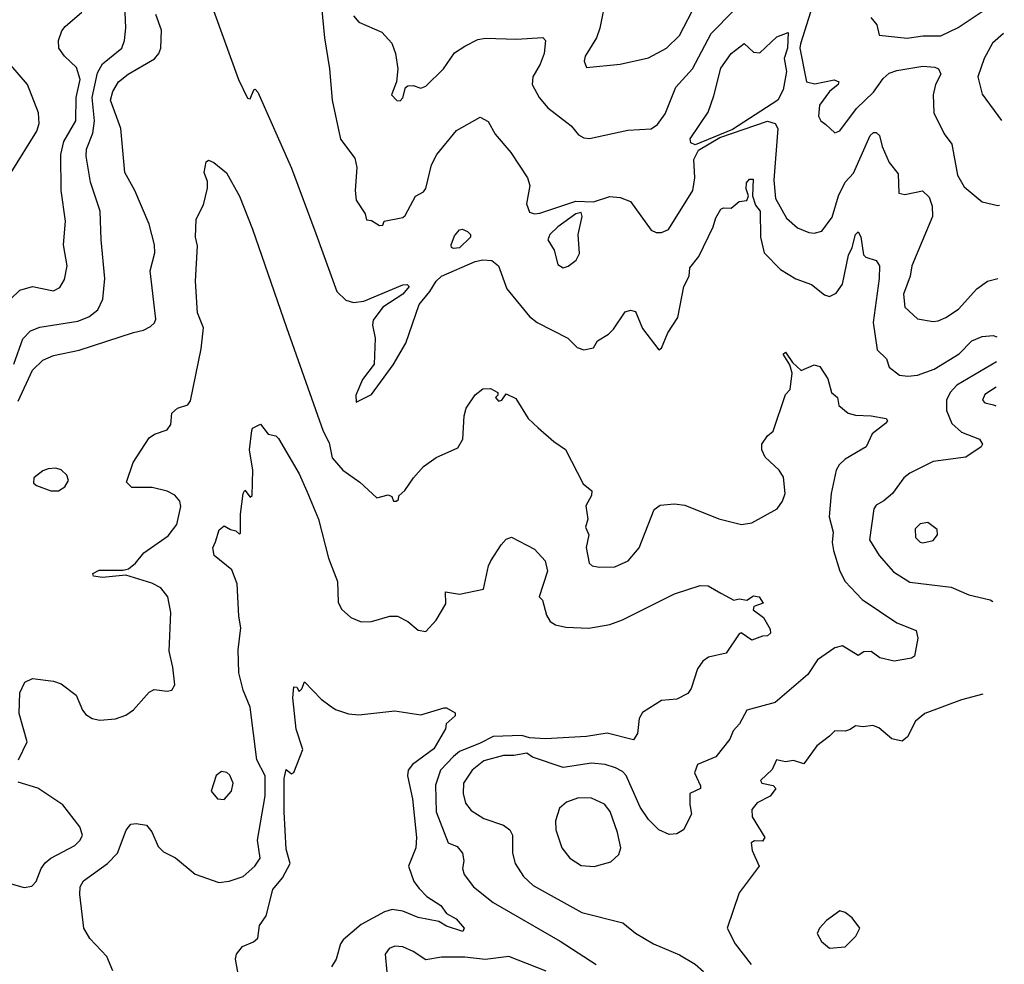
# Model space of a CAD drawing. Extents: x 1173029 to 1307123, y 522559 to 678521.
# Tile 622 of 623: x 1249895 to 1253700, y 659635 to 663285. Entities that reach past the tile are written whole.
import ezdxf

# ---------------------------------------------------------------- set-up
doc = ezdxf.new("R2010")
doc.units = 0

msp = doc.modelspace()

# ---------------------------------------------------------------- linework, layer by layer
at = {"layer": '0CON10XD'}
for points in [[(1250530.9, 663635), (1250741.1, 663055), (1250775, 662982.5), (1250785, 662980), (1250800, 663015), (1250805, 663016.7), (1250815.5, 663005.5), (1250945, 662712), (1251039.3, 662459.3), (1251120.9, 662235), (1251155, 662201.5), (1251185, 662192.6), (1251225, 662197.4), (1251375, 662261.5), (1251392.7, 662262.7), (1251400, 662255), (1251375.6, 662225), (1251298.2, 662175), (1251260.4, 662125), (1251257.8, 662105), (1251268.6, 662055), (1251264.3, 661955), (1251220, 661895), (1251194.4, 661835), (1251195, 661807.5), (1251255, 661837.5), (1251338.8, 661951.2), (1251387.5, 662035), (1251438.6, 662185), (1251480.6, 662235), (1251504.4, 662275), (1251525.5, 662295), (1251655, 662351), (1251685, 662357), (1251720, 662355), (1251745, 662334.2), (1251777.1, 662245), (1251865, 662138.5), (1251895.3, 662115.3), (1252013.8, 662055), (1252049.3, 662019.3), (1252075, 662010), (1252113, 662017), (1252127.5, 662045), (1252169.8, 662070.2), (1252190.2, 662089.8), (1252235, 662156.7), (1252255, 662163.3), (1252275, 662157.5), (1252301.7, 662091.7), (1252365, 662010), (1252375, 662016.7), (1252399.4, 662075), (1252437.9, 662135), (1252461.4, 662255), (1252482, 662295), (1252485, 662326.7), (1252520, 662370), (1252574.6, 662485.4), (1252585, 662520), (1252605, 662553.3), (1252615, 662558.8), (1252645, 662556.7), (1252675, 662582.5), (1252705, 662586.7), (1252711.2, 662605), (1252702.4, 662632.4), (1252703.8, 662655), (1252715, 662669.5), (1252728.9, 662668.9), (1252726.7, 662605), (1252738.7, 662568.7), (1252757, 662545), (1252757.7, 662445), (1252772.1, 662385), (1252835, 662320), (1252895, 662284.7), (1252955, 662261.8), (1253005, 662222.5), (1253025, 662215.6), (1253050.6, 662229.4), (1253075, 662264), (1253097.6, 662375), (1253112.7, 662405), (1253125, 662456), (1253135.5, 662465.5), (1253145, 662446.7), (1253156.5, 662376.5), (1253165, 662367.5), (1253205, 662355.6), (1253217.1, 662335), (1253215.9, 662285.9), (1253193.5, 662115), (1253209.3, 662009.3), (1253244.5, 661975), (1253255, 661942.9), (1253295, 661911.4), (1253327.5, 661907.5), (1253365, 661911.8), (1253429.5, 661935), (1253525.8, 661994.2), (1253575, 662044.7), (1253615, 662061.1), (1253656.7, 662065), (1253671.7, 662059.5)], [(1249871.7, 661955), (1249907.6, 662052.4), (1249936.3, 662083.7), (1249973.1, 662096.9), (1250119.3, 662120.7), (1250162.3, 662137.7), (1250197.5, 662165), (1250216.5, 662205), (1250223.8, 662285), (1250209.5, 662435), (1250206, 662546), (1250168.3, 662658.3), (1250152.1, 662757.9), (1250152.9, 662785), (1250177.1, 662847.1), (1250183.5, 662895), (1250175.1, 662985), (1250195, 663080), (1250214.8, 663115.2), (1250290, 663175), (1250300.6, 663205), (1250305.7, 663254.3), (1250294.7, 663495)], [(1251046.6, 663483.4), (1251072.4, 663215), (1251091.8, 663095), (1251103.1, 662975), (1251135, 662823.3), (1251190.7, 662750.7), (1251197.9, 662715), (1251190.8, 662625), (1251195, 662587.5), (1251230, 662535), (1251235, 662512.5), (1251255, 662510), (1251285, 662490), (1251298.3, 662491.7), (1251303, 662507), (1251375, 662520.8), (1251385, 662529.2), (1251425, 662604.2), (1251455, 662620), (1251465, 662633.8), (1251486.9, 662725), (1251506.7, 662765), (1251583.3, 662856.7), (1251675, 662908.8), (1251705, 662892), (1251732.6, 662842.6), (1251792.4, 662772.4), (1251857.1, 662675), (1251866.8, 662645), (1251853.6, 662573.6), (1251865, 662542.2), (1251885, 662535.4), (1251905, 662538.2), (1252044.1, 662584.1), (1252112, 662582), (1252175, 662601.9), (1252215, 662598.6), (1252255, 662582.9), (1252335, 662472), (1252355, 662463.1), (1252375, 662462.9), (1252402.5, 662475), (1252496.3, 662625), (1252504.7, 662675), (1252500.4, 662745), (1252518.4, 662781.6), (1252600.3, 662829.7), (1252785, 662893), (1252814, 662884), (1252825.2, 662865), (1252808.8, 662665), (1252815.5, 662595), (1252858.9, 662518.9), (1252900.6, 662480.6), (1252945, 662463.1), (1252965, 662460.6), (1252995, 662468.6), (1253035, 662522.5), (1253059.4, 662605), (1253085, 662658), (1253117.9, 662692.1)], [(1251185, 663300), (1251205, 663276), (1251295, 663237.1), (1251333.1, 663195), (1251347.9, 663155), (1251355.7, 663095), (1251351.2, 663045), (1251332, 662995), (1251353, 662973), (1251365, 662972.5), (1251375, 662983.3), (1251386.4, 663023.6), (1251395, 663030), (1251415, 663031.2), (1251445, 663020.8), (1251465, 663028.6), (1251533.1, 663095), (1251575, 663157.1), (1251615, 663183.3), (1251665, 663208.5), (1251695, 663214.5), (1251815, 663210), (1251917.3, 663217.3), (1251927.5, 663205), (1251921.2, 663155), (1251906.9, 663113.1), (1251877.5, 663065), (1251875.6, 663035), (1251902.9, 662985), (1251935.8, 662945), (1252026, 662875), (1252055, 662841.2), (1252075, 662829.2), (1252097, 662827), (1252245, 662858.6), (1252335, 662863.8), (1252359.7, 662880.3), (1252388.9, 662921.1), (1252431.1, 663025), (1252494.7, 663095.3), (1252567.7, 663232.3), (1252740.5, 663409.5)], [(1252161.1, 663375), (1252137.1, 663252.9), (1252124.5, 663215.5), (1252080, 663145), (1252076, 663125), (1252085, 663101.2), (1252215, 663114.2), (1252325, 663138.5), (1252395, 663175.4), (1252445.3, 663225), (1252509.9, 663350.1)], [(1253184.3, 663294.3), (1253208, 663265), (1253216.1, 663226.1), (1253325, 663214.7), (1253385, 663222.9), (1253455, 663223.3), (1253522.1, 663255), (1253700.1, 663375.1)], [(1249784.7, 662135.3), (1249895, 662240), (1249945, 662254.6), (1250025, 662237.8), (1250049.8, 662250.2), (1250068.2, 662281.8), (1250078, 662335), (1250064.1, 662415), (1250072.4, 662507.6), (1250054.7, 662625), (1250053.3, 662765), (1250065.7, 662815), (1250112.1, 662895), (1250113.7, 662985), (1250128.5, 663055), (1250115, 663100.9), (1250068.5, 663145), (1250046.7, 663175), (1250045.5, 663204.5), (1250057.8, 663242.2), (1250071.3, 663258.7), (1250135, 663314.3)], [(1252951, 663315), (1252912.7, 663192.7), (1252910.3, 663175), (1252935.6, 663045), (1252967.8, 663037.8), (1253042.8, 663052.8), (1253060, 663045), (1253058.5, 663035), (1253025, 663007.9), (1252985.6, 662955), (1252982.6, 662912.6), (1252991.4, 662895), (1253010.5, 662880.5), (1253045, 662848.6), (1253065, 662855.6), (1253128.3, 662941.7), (1253195, 663005.4), (1253231.3, 663058.7), (1253255, 663079.5), (1253285, 663089.8), (1253385, 663105.6), (1253432.1, 663102.1), (1253446.2, 663095), (1253454.2, 663075), (1253434.4, 663035), (1253425.5, 662995), (1253427.8, 662925), (1253467.5, 662845), (1253496.7, 662805), (1253519.4, 662685), (1253545, 662639.2), (1253615, 662582), (1253675, 662567.5), (1253681.6, 662568.3)], [(1249888.8, 661811.2), (1249945, 661931.1), (1249985, 661969.6), (1250025, 661988.5), (1250125, 662008.7), (1250335, 662077.1), (1250373.8, 662086.2), (1250400.2, 662099.8), (1250416.4, 662113.6), (1250421.5, 662128.5), (1250399.6, 662315), (1250417.5, 662385), (1250416.2, 662415), (1250395.4, 662495), (1250340, 662625), (1250300.8, 662695), (1250285.4, 662865), (1250246.4, 662975), (1250255, 663008.6), (1250277.1, 663045), (1250313.8, 663075), (1250415.9, 663134.1), (1250432.9, 663155), (1250439.8, 663175), (1250443.5, 663245), (1250420.7, 663305)], [(1252505, 662802.2), (1252489.2, 662809.2), (1252485.6, 662825.6), (1252555, 662928.1), (1252578.1, 662991.9), (1252605, 663098), (1252644.4, 663155), (1252695, 663193.8), (1252730.3, 663160.3), (1252755, 663158), (1252820.4, 663219.6), (1252865, 663236), (1252862.7, 663175), (1252848.9, 663135), (1252858, 663085), (1252845.8, 663015), (1252825.2, 662975), (1252649.3, 662860.7), (1252505, 662802.2)], [(1253696.8, 663232.5), (1253654.1, 663195), (1253622.4, 663135), (1253598, 663065), (1253615, 662997.5), (1253689.1, 662895.6)], [(1249862.5, 662695), (1249960.8, 662855), (1249970.8, 662885), (1249967.1, 662925), (1249924.6, 663034.6), (1249860.2, 663110.2)], [(1253117.9, 662692.1), (1253181.7, 662838.3), (1253195, 662850), (1253205, 662850), (1253217.6, 662837.6), (1253228.5, 662795), (1253255, 662733.8), (1253289.8, 662689.8), (1253292, 662615), (1253315, 662609.4), (1253384.5, 662624.5), (1253409.3, 662599.3), (1253421.1, 662565), (1253422.3, 662525), (1253342.1, 662335), (1253336.7, 662295), (1253310, 662225), (1253316, 662175), (1253365, 662129.2), (1253425, 662119.2), (1253445, 662121.4), (1253473.8, 662135), (1253523.4, 662166.6), (1253593.9, 662246.1), (1253635, 662274.6), (1253675.3, 662285.8)], [(1249890.4, 660425), (1249924.4, 660495), (1249893.1, 660605), (1249895.7, 660684.3), (1249914.4, 660725.6), (1249945, 660739.2), (1250025, 660730), (1250055, 660719.4), (1250113.6, 660675), (1250137.3, 660617.3), (1250150.4, 660600.4), (1250175.4, 660585.4), (1250205, 660578.5), (1250265, 660584.5), (1250305, 660597.9), (1250335, 660618.8), (1250385.6, 660675), (1250395, 660687.1), (1250415, 660697.1), (1250465, 660690.8), (1250482.5, 660695), (1250494, 660715), (1250487, 660783), (1250472.5, 660845), (1250478.9, 660995), (1250467.7, 661055), (1250440.3, 661090.3), (1250405, 661108.8), (1250305, 661138.8), (1250215, 661130), (1250180, 661135), (1250177.5, 661145), (1250201.7, 661158.3), (1250295, 661158.8), (1250315, 661163.8), (1250342, 661185), (1250374.2, 661225), (1250468.3, 661291.7), (1250502.5, 661335), (1250518, 661405), (1250513.8, 661425), (1250495, 661448.5), (1250465, 661463.5), (1250407.2, 661477.2), (1250327.7, 661477.7), (1250308.3, 661498.3), (1250332.9, 661575), (1250395, 661670), (1250415.7, 661684.3), (1250465, 661701.2), (1250479.3, 661720.7), (1250482.5, 661765), (1250505, 661783.8), (1250545, 661796.7), (1250555, 661812.5), (1250596.1, 662013.9), (1250604.7, 662095), (1250582.6, 662152.6), (1250574.2, 662275), (1250582.3, 662412.3), (1250574, 662445), (1250577.5, 662515), (1250605, 662570), (1250621.1, 662635), (1250620.5, 662660.5), (1250607.8, 662695), (1250615, 662736.2), (1250625, 662743.3), (1250645, 662733.3), (1250693.9, 662693.9), (1250745, 662603.3), (1250795, 662476), (1250926.3, 662096.3), (1251068.2, 661695), (1251090.6, 661650.6), (1251102.8, 661592.8), (1251144.2, 661545), (1251208.8, 661498.8), (1251275, 661437.5), (1251319.3, 661449.3), (1251332.5, 661442.5), (1251340, 661425), (1251350, 661425), (1251358.3, 661431.7), (1251360, 661445), (1251383.9, 661466.1), (1251416.2, 661515), (1251455, 661558.8), (1251505, 661593.8), (1251588.6, 661631.4), (1251607.5, 661665), (1251612.5, 661755), (1251620, 661785), (1251655, 661836), (1251685, 661859.2), (1251715, 661860), (1251742.5, 661845), (1251742.5, 661835), (1251733.3, 661825), (1251745, 661811.4), (1251758.8, 661815), (1251775, 661840), (1251812, 661822), (1251860, 661745), (1251898.7, 661708.7), (1251958.8, 661655), (1252003.8, 661625), (1252071.9, 661491.9), (1252106.2, 661465), (1252105, 661447.5), (1252082.7, 661407.3), (1252090.6, 661355), (1252082, 661325), (1252093.8, 661295), (1252083.9, 661246.1), (1252096.2, 661185), (1252107.5, 661175), (1252135, 661169.4), (1252195, 661171.4), (1252246, 661195), (1252289.2, 661245), (1252346.8, 661393.2), (1252370.7, 661409.3), (1252425, 661414.3), (1252465, 661409.4), (1252597, 661357), (1252685, 661334.5), (1252725, 661341.1), (1252822, 661395), (1252843.5, 661425), (1252852.9, 661455), (1252847.3, 661517.3), (1252830.6, 661545), (1252776, 661595), (1252762.9, 661622.9), (1252763.3, 661645), (1252785, 661677.5), (1252806.7, 661695), (1252855, 661837.5), (1252873, 661857), (1252880, 661920), (1252871.4, 661951.4), (1252845, 661992.5), (1252855, 662001.2), (1252881.4, 661961.4), (1252915, 661930), (1252965, 661951.2), (1252987.5, 661945), (1253018, 661898), (1253032.5, 661845), (1253055.8, 661825), (1253061.2, 661795), (1253096.7, 661765), (1253125, 661756.7), (1253185, 661755.4), (1253244.1, 661744.1), (1253248.8, 661735), (1253241.2, 661725), (1253190, 661685), (1253166.2, 661635), (1253085, 661587.2), (1253061.4, 661565), (1253050, 661545), (1253030.4, 661455), (1253022.7, 661365), (1253039.2, 661305), (1253035.3, 661265), (1253039.7, 661235), (1253064.3, 661154.3), (1253085.5, 661115), (1253150.6, 661045), (1253284.2, 660955), (1253360, 660925), (1253366, 660895), (1253353.6, 660826.4), (1253341.2, 660818.8), (1253275, 660807.1), (1253219.6, 660819.6), (1253185, 660843.5), (1253157.5, 660842.5), (1253135, 660828.8), (1253075, 660865.8), (1253045, 660858), (1252978.3, 660811.7), (1252940.8, 660755), (1252815, 660647.1), (1252705, 660617.5), (1252677.1, 660565), (1252652.7, 660537.3), (1252638.9, 660505), (1252585, 660437.5), (1252515, 660407.5), (1252502.7, 660375), (1252526.5, 660325), (1252525.7, 660315), (1252484.5, 660295.5), (1252485, 660252.5), (1252491.1, 660215), (1252460, 660155), (1252435, 660139.5), (1252405, 660137.1), (1252365, 660155.4), (1252324.5, 660194.5), (1252292.4, 660242.4), (1252239.2, 660365), (1252225, 660380.9), (1252198, 660395), (1252157, 660407), (1252105, 660412.6), (1251995, 660396.5), (1251876.1, 660436.1), (1251855, 660451.8), (1251805, 660441.9), (1251765, 660442.1), (1251688.2, 660421.8), (1251643.8, 660385), (1251610, 660335), (1251608.9, 660295), (1251617.4, 660257.4), (1251640.1, 660230.1), (1251688.3, 660198.3), (1251765, 660173.2), (1251789.5, 660155), (1251798.8, 660135), (1251798.9, 660065), (1251809.6, 660025), (1251842.5, 659975), (1251879.8, 659939.7), (1252068, 659835), (1252225.4, 659795.4), (1252275, 659755.7), (1252343.8, 659715), (1252445, 659671.8), (1252505, 659635.6), (1252537.9, 659607.9)], [(1251995, 662326.7), (1252015, 662332.5), (1252045, 662356.7), (1252057.9, 662382.1), (1252052.9, 662455), (1252068.6, 662525), (1252065, 662540), (1252044.5, 662535.5), (1251974.2, 662485), (1251944, 662455), (1251936.2, 662435), (1251960, 662395), (1251975, 662340), (1251995, 662326.7)], [(1251571.2, 662401.2), (1251563.8, 662405), (1251562, 662415), (1251575, 662450), (1251595, 662473.3), (1251605, 662476.7), (1251625, 662467.5), (1251637.5, 662455), (1251637.5, 662445), (1251595, 662404.4), (1251571.2, 662401.2)], [(1253670.2, 661962.9), (1253516.7, 661873.3), (1253490.2, 661845), (1253476.1, 661815), (1253476.2, 661775), (1253497.7, 661725), (1253535, 661691.1), (1253604.3, 661665), (1253616, 661645), (1253611.2, 661635), (1253551.2, 661595), (1253425, 661578.9), (1253335, 661533.1), (1253311.4, 661515), (1253268, 661455), (1253235, 661425.7), (1253205, 661410), (1253195.8, 661395), (1253179.6, 661275), (1253216.7, 661215), (1253271.7, 661151.7), (1253335, 661111.8), (1253495, 661092.5), (1253562.7, 661062.7), (1253645, 661043.2), (1253655.8, 661037.1)], [(1253668.7, 661865), (1253625, 661836.9), (1253616, 661815), (1253625, 661804.4), (1253657.9, 661797.9), (1253667.6, 661793)], [(1250255, 659610), (1250231.4, 659665), (1250166.4, 659735), (1250142.5, 659775), (1250127.1, 659905), (1250128.5, 659935), (1250141.9, 659958.1), (1250234.8, 660025.2), (1250272.5, 660065), (1250306.6, 660153.4), (1250325, 660176.7), (1250345, 660180), (1250385, 660173.3), (1250405, 660146.7), (1250430.5, 660090.5), (1250450.4, 660070.4), (1250496.9, 660046.9), (1250573.6, 659983.6), (1250665, 659951.5), (1250705, 659956.6), (1250758.1, 659975), (1250803.3, 660015), (1250824.4, 660045.6), (1250813.5, 660115), (1250843.4, 660286.6), (1250843.1, 660363.1), (1250811.1, 660425), (1250785, 660628.8), (1250758.4, 660695), (1250741.7, 660761.7), (1250739.3, 660850.7), (1250749.2, 660935), (1250741.2, 660981.2), (1250735.9, 661105.9), (1250715, 661159.4), (1250646.9, 661215), (1250641.4, 661245), (1250651.7, 661268.3), (1250665.8, 661314.2), (1250685, 661330), (1250710, 661315), (1250730.7, 661310.7), (1250745, 661297.5), (1250748, 661302), (1250748.6, 661375), (1250758.8, 661455), (1250765, 661467.5), (1250785, 661440), (1250793.3, 661446.7), (1250796.1, 661545), (1250783.5, 661623.5), (1250791.9, 661698.1), (1250795, 661706.7), (1250825, 661722.5), (1250855, 661683.3), (1250885, 661677.5), (1250895, 661667.5), (1250975, 661530), (1251005, 661463.8), (1251049.2, 661355), (1251087.8, 661205), (1251123.6, 661115), (1251125.8, 661035), (1251138.3, 661008.3), (1251175, 660975.7), (1251215, 660958.9), (1251255, 660959.4), (1251325, 660980), (1251355, 660980), (1251395, 660960), (1251435, 660926), (1251465, 660922), (1251503.8, 660965), (1251541.4, 661028.6), (1251540, 661075), (1251595, 661065.8), (1251687.5, 661085), (1251706.2, 661175), (1251716.2, 661195), (1251755, 661256.2), (1251775, 661278), (1251795, 661286.4), (1251885, 661240), (1251925.9, 661195), (1251934.6, 661155), (1251902.5, 661055), (1251915, 661042), (1251931.1, 660985), (1251945, 660959.4), (1251965, 660947.3), (1252005, 660938.5), (1252095, 660934.7), (1252175, 660948), (1252225, 660966.8), (1252425, 661067.1), (1252525, 661098.8), (1252555, 661098), (1252605, 661070), (1252655, 661042.5), (1252675, 661047.5), (1252705, 661042.5), (1252730.5, 661059.5), (1252753.3, 661055), (1252768.8, 661031.2), (1252731.7, 661018.3), (1252730, 661005), (1252770, 660975), (1252795, 660930), (1252796, 660915), (1252785, 660904.2), (1252765, 660904), (1252725, 660887.5), (1252683.3, 660916.7), (1252675, 660912.5), (1252625, 660838), (1252557.5, 660822.5), (1252535, 660806.9), (1252515, 660777.1), (1252489.5, 660700.5), (1252477.6, 660682.4), (1252435, 660660), (1252375, 660655.3), (1252302, 660608), (1252289.4, 660585), (1252282.5, 660527.5), (1252266.7, 660503.3), (1252165, 660528.9), (1252084.8, 660515.2), (1251926.5, 660506.5), (1251865, 660510.7), (1251835, 660519.3), (1251725, 660515.1), (1251675, 660490.2), (1251595, 660457.8), (1251571, 660439), (1251521.4, 660385), (1251502.5, 660327.5), (1251504.8, 660224.8), (1251550.5, 660105), (1251585, 660090.8), (1251606.1, 660065), (1251610.9, 660035), (1251606.5, 660005), (1251612.4, 659982.4), (1251648.6, 659935), (1251725, 659874.1), (1251984.2, 659724.2), (1252122.9, 659635)], [(1250015, 661464.6), (1250045, 661464.6), (1250069.5, 661480.5), (1250083.5, 661505), (1250076.9, 661525), (1250055, 661545.5), (1250035, 661552.7), (1250005, 661549.5), (1249985, 661541.9), (1249949.2, 661515), (1249948, 661495), (1249960, 661485), (1250015, 661464.6)], [(1253385, 661264.4), (1253425, 661272.9), (1253442.5, 661295), (1253440, 661315), (1253405, 661342.5), (1253375, 661337.5), (1253355, 661317.5), (1253357.5, 661285), (1253375, 661266), (1253385, 661264.4)], [(1250741.9, 659585), (1250728.6, 659655), (1250732.5, 659675), (1250756.4, 659703.6), (1250797.9, 659722.1), (1250815, 659736.2), (1250821.2, 659785), (1250846.9, 659823.1), (1250872.7, 659925), (1250910.1, 659969.9), (1250940, 660025), (1250925, 660080), (1250916.4, 660225), (1250916.7, 660353.3), (1250925, 660387.5), (1250945, 660371.2), (1250955, 660376.2), (1250989.1, 660465), (1250963.7, 660543.7), (1250951.1, 660665), (1250955, 660707.5), (1250966, 660706), (1250975, 660690), (1250985, 660700), (1250995, 660727.5), (1251060.3, 660660.3), (1251094.2, 660634.2), (1251115, 660620), (1251165, 660603.3), (1251205, 660600), (1251345, 660614.3), (1251445, 660598.8), (1251535, 660626.7), (1251545, 660626.7), (1251577.5, 660607.5), (1251578, 660595), (1251543.3, 660565), (1251540, 660545), (1251495, 660468.2), (1251412.7, 660407.3), (1251396.2, 660385), (1251394.1, 660364.1), (1251413.1, 660275), (1251429, 660125), (1251426.2, 660085), (1251397.5, 660015), (1251418.5, 659955), (1251438.3, 659928.3), (1251467.9, 659897.9), (1251522.9, 659862.9), (1251545, 659832.2), (1251581.5, 659811.5), (1251612.5, 659775), (1251607.6, 659762.4), (1251545, 659782.4), (1251515, 659800.8), (1251435, 659816), (1251375, 659840.4), (1251335, 659846.6), (1251305, 659838.7), (1251215, 659789.7), (1251145, 659729.6), (1251134.8, 659715), (1251117.7, 659655), (1251100.3, 659625)], [(1253617.2, 660679.5), (1253535, 660657.5), (1253392.5, 660605), (1253356.7, 660575), (1253326, 660514), (1253305, 660497.5), (1253265, 660506.2), (1253215, 660549.2), (1253192.3, 660557.7), (1253155, 660553.3), (1253125, 660557.5), (1253105, 660542.5), (1253085, 660536.7), (1253045, 660537.5), (1253025, 660517.5), (1252975, 660480), (1252925, 660410), (1252885, 660422.5), (1252855, 660417.5), (1252820, 660425), (1252802.3, 660387.7), (1252757.5, 660345), (1252762.5, 660335), (1252806.4, 660326.4), (1252817.5, 660315), (1252795.5, 660285), (1252745, 660259.3), (1252725, 660234.2), (1252725.8, 660205), (1252774.3, 660125), (1252765, 660111.4), (1252735, 660112.2), (1252721.4, 660105), (1252725.6, 660075), (1252752.9, 660015), (1252675, 659912), (1252628.6, 659775), (1252660.5, 659715), (1252721.5, 659635)], [(1250685, 660272.3), (1250712.9, 660305), (1250719.4, 660335), (1250706.6, 660366.6), (1250695, 660376.4), (1250675, 660380.9), (1250653.6, 660365), (1250635.5, 660305), (1250660, 660275), (1250685, 660272.3)], [(1249835, 659954.5), (1249912.2, 659932.2), (1249942.2, 659937.8), (1249958.9, 659955), (1249978.1, 660005), (1249993.1, 660026.9), (1250014.7, 660045.3), (1250108.1, 660095), (1250128.5, 660115), (1250137.3, 660135), (1250126.8, 660166.8), (1250062.2, 660252.2), (1249965, 660315.5), (1249889.2, 660339.2)], [(1252115, 660013.6), (1252179.1, 660030.9), (1252210.9, 660059.1), (1252217.8, 660085), (1252205.4, 660145), (1252176.4, 660226.4), (1252155, 660254.5), (1252105, 660277.9), (1252055, 660278.8), (1252007.6, 660262.4), (1251980.9, 660239.1), (1251965, 660190), (1251967.1, 660155), (1251990.6, 660085), (1252021.4, 660045), (1252065, 660017.8), (1252115, 660013.6)], [(1253025, 659697.5), (1253085, 659702.5), (1253126.1, 659743.9), (1253141.2, 659775), (1253112, 659815), (1253085, 659835.8), (1253065, 659842), (1253013.3, 659805), (1252986.2, 659775), (1252976.7, 659755), (1252994.1, 659724.1), (1253025, 659697.5)], [(1251929.4, 659609.4), (1251785.6, 659665.6), (1251693.8, 659653.8), (1251615, 659663.3), (1251525, 659663.3), (1251465, 659652.5), (1251415, 659685.5), (1251375, 659702.5), (1251345, 659705.6), (1251323, 659697), (1251307.5, 659675), (1251314.3, 659605)]]:
    msp.add_lwpolyline(points, dxfattribs=at)

doc.saveas('drawing.dxf')
